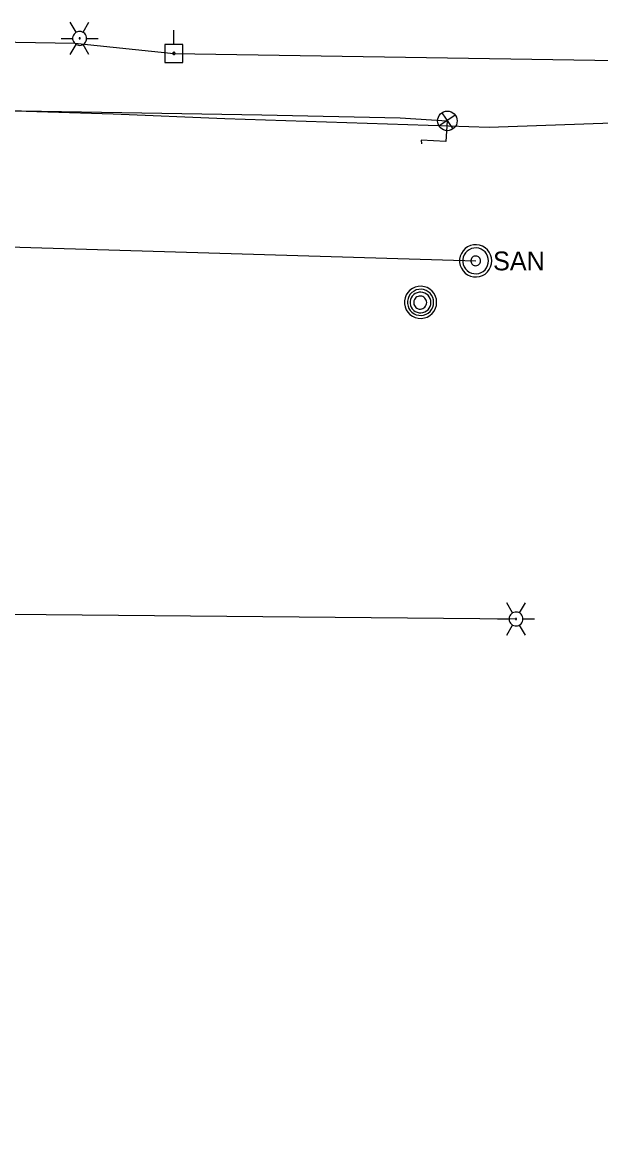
# Model space of a CAD drawing. Extents: x 596028 to 606371, y 330010 to 403088.
# Drawn here: x 605323.1 to 605441.4, y 349749.7 to 349977.2 of the extents above; entities that cross this region are included whole.
import ezdxf

# ---------------------------------------------------------------- set-up
doc = ezdxf.new("R2010")
doc.units = 0
for name, color, linetype in [('E_LTG', 7, 'Continuous'), ('E_LTG_CID', 7, 'Continuous'), ('E_SIG', 7, 'Continuous'), ('E_SIG_Conduit', 7, 'Continuous'), ('E_UTL_E_UG', 7, 'Continuous'), ('E_UTL_EPowerPole', 7, 'Continuous'), ('E_UTL_G_UG', 7, 'Continuous'), ('E_UTL_MH', 7, 'Continuous'), ('E_UTL_Overhead', 7, 'Continuous'), ('E_UTL_SAN_MH', 7, 'Continuous'), ('E_UTL_SAN_UG', 7, 'Continuous')]:
    doc.layers.add(name, color=color, linetype=linetype)

# ---------------------------------------------------------------- blocks, each defined once
blk = doc.blocks.new('_U349')
at = {"layer": 'E_SIG'}
for p, q in [((-6.09, 0.4), (6.1, 0.4)), ((0, 6.1), (0, -6.1))]:
    blk.add_line(p, q, dxfattribs=at)
blk.add_circle((0, 0.01), 6.1, dxfattribs=at)

msp = doc.modelspace()

# ---------------------------------------------------------------- linework, layer by layer
at = {"layer": 'E_LTG'}
for points in [[(605334.1, 349975.12), (605332.91, 349977.18)], [(605335.53, 349975.12), (605336.72, 349977.18)], [(605331.01, 349973.88), (605333.39, 349973.88)], [(605336.25, 349973.88), (605336.22, 349974.15), (605336.14, 349974.41), (605336.02, 349974.65), (605335.85, 349974.87), (605335.65, 349975.04), (605335.41, 349975.18), (605335.15, 349975.27), (605334.88, 349975.31), (605334.61, 349975.29), (605334.35, 349975.23), (605334.1, 349975.12), (605333.88, 349974.96), (605333.69, 349974.76), (605333.55, 349974.53), (605333.45, 349974.28), (605333.39, 349974.02), (605333.39, 349973.74), (605333.45, 349973.48), (605333.55, 349973.23), (605333.69, 349973), (605333.88, 349972.8), (605334.1, 349972.64), (605334.35, 349972.53), (605334.61, 349972.47), (605334.88, 349972.45), (605335.15, 349972.49), (605335.41, 349972.58), (605335.65, 349972.72), (605335.85, 349972.89), (605336.02, 349973.11), (605336.14, 349973.35), (605336.22, 349973.61), (605336.25, 349973.88)], [(605336.25, 349973.88), (605336.22, 349974.15), (605336.14, 349974.41), (605336.02, 349974.65), (605335.85, 349974.87), (605335.65, 349975.04), (605335.41, 349975.18), (605335.15, 349975.27), (605334.88, 349975.31), (605334.61, 349975.29), (605334.35, 349975.23), (605334.1, 349975.12), (605333.88, 349974.96), (605333.69, 349974.76), (605333.55, 349974.53), (605333.45, 349974.28), (605333.39, 349974.02), (605333.39, 349973.74), (605333.45, 349973.48), (605333.55, 349973.23), (605333.69, 349973), (605333.88, 349972.8), (605334.1, 349972.64), (605334.35, 349972.53), (605334.61, 349972.47), (605334.88, 349972.45), (605335.15, 349972.49), (605335.41, 349972.58), (605335.65, 349972.72), (605335.85, 349972.89), (605336.02, 349973.11), (605336.14, 349973.35), (605336.22, 349973.61), (605336.25, 349973.88)], [(605336.25, 349973.88), (605336.22, 349974.15), (605336.14, 349974.41), (605336.02, 349974.65), (605335.85, 349974.87), (605335.65, 349975.04), (605335.41, 349975.18), (605335.15, 349975.27), (605334.88, 349975.31), (605334.61, 349975.29), (605334.35, 349975.23), (605334.1, 349975.12), (605333.88, 349974.96), (605333.69, 349974.76), (605333.55, 349974.53), (605333.45, 349974.28), (605333.39, 349974.02), (605333.39, 349973.74), (605333.45, 349973.48), (605333.55, 349973.23), (605333.69, 349973), (605333.88, 349972.8), (605334.1, 349972.64), (605334.35, 349972.53), (605334.61, 349972.47), (605334.88, 349972.45), (605335.15, 349972.49), (605335.41, 349972.58), (605335.65, 349972.72), (605335.85, 349972.89), (605336.02, 349973.11), (605336.14, 349973.35), (605336.22, 349973.61), (605336.25, 349973.88)], [(605334.94, 349973.88), (605334.93, 349973.9), (605334.93, 349973.92), (605334.92, 349973.94), (605334.9, 349973.96), (605334.89, 349973.98), (605334.87, 349973.99), (605334.85, 349974), (605334.82, 349974), (605334.8, 349974), (605334.78, 349973.99), (605334.76, 349973.98), (605334.74, 349973.97), (605334.72, 349973.95), (605334.71, 349973.93), (605334.7, 349973.91), (605334.7, 349973.89), (605334.7, 349973.87), (605334.7, 349973.85), (605334.71, 349973.83), (605334.72, 349973.81), (605334.74, 349973.79), (605334.76, 349973.78), (605334.78, 349973.77), (605334.8, 349973.76), (605334.82, 349973.76), (605334.85, 349973.76), (605334.87, 349973.77), (605334.89, 349973.78), (605334.9, 349973.8), (605334.92, 349973.82), (605334.93, 349973.84), (605334.93, 349973.86), (605334.94, 349973.88)], [(605336.25, 349973.88), (605338.63, 349973.88)], [(605332.91, 349970.58), (605334.1, 349972.64)], [(605336.72, 349970.58), (605335.53, 349972.64)], [(605423.38, 349856.31), (605422.19, 349858.37)], [(605424.81, 349856.31), (605426, 349858.37)], [(605425.52, 349855.07), (605425.5, 349855.34), (605425.42, 349855.6), (605425.29, 349855.84), (605425.13, 349856.06), (605424.92, 349856.23), (605424.69, 349856.37), (605424.43, 349856.46), (605424.16, 349856.5), (605423.89, 349856.48), (605423.62, 349856.42), (605423.38, 349856.31), (605423.16, 349856.15), (605422.97, 349855.95), (605422.82, 349855.72), (605422.72, 349855.47), (605422.67, 349855.21), (605422.67, 349854.93), (605422.72, 349854.67), (605422.82, 349854.41), (605422.97, 349854.19), (605423.16, 349853.99), (605423.38, 349853.83), (605423.62, 349853.72), (605423.89, 349853.65), (605424.16, 349853.64), (605424.43, 349853.68), (605424.69, 349853.77), (605424.92, 349853.91), (605425.13, 349854.08), (605425.29, 349854.3), (605425.42, 349854.54), (605425.5, 349854.8), (605425.52, 349855.07)], [(605425.52, 349855.07), (605425.5, 349855.34), (605425.42, 349855.6), (605425.29, 349855.84), (605425.13, 349856.06), (605424.92, 349856.23), (605424.69, 349856.37), (605424.43, 349856.46), (605424.16, 349856.5), (605423.89, 349856.48), (605423.62, 349856.42), (605423.38, 349856.31), (605423.16, 349856.15), (605422.97, 349855.95), (605422.82, 349855.72), (605422.72, 349855.47), (605422.67, 349855.21), (605422.67, 349854.93), (605422.72, 349854.67), (605422.82, 349854.41), (605422.97, 349854.19), (605423.16, 349853.99), (605423.38, 349853.83), (605423.62, 349853.72), (605423.89, 349853.65), (605424.16, 349853.64), (605424.43, 349853.68), (605424.69, 349853.77), (605424.92, 349853.91), (605425.13, 349854.08), (605425.29, 349854.3), (605425.42, 349854.54), (605425.5, 349854.8), (605425.52, 349855.07)], [(605425.52, 349855.07), (605425.5, 349855.34), (605425.42, 349855.6), (605425.29, 349855.84), (605425.13, 349856.06), (605424.92, 349856.23), (605424.69, 349856.37), (605424.43, 349856.46), (605424.16, 349856.5), (605423.89, 349856.48), (605423.62, 349856.42), (605423.38, 349856.31), (605423.16, 349856.15), (605422.97, 349855.95), (605422.82, 349855.72), (605422.72, 349855.47), (605422.67, 349855.21), (605422.67, 349854.93), (605422.72, 349854.67), (605422.82, 349854.41), (605422.97, 349854.19), (605423.16, 349853.99), (605423.38, 349853.83), (605423.62, 349853.72), (605423.89, 349853.65), (605424.16, 349853.64), (605424.43, 349853.68), (605424.69, 349853.77), (605424.92, 349853.91), (605425.13, 349854.08), (605425.29, 349854.3), (605425.42, 349854.54), (605425.5, 349854.8), (605425.52, 349855.07)], [(605424.21, 349855.07), (605424.21, 349855.09), (605424.2, 349855.11), (605424.19, 349855.13), (605424.18, 349855.15), (605424.16, 349855.17), (605424.14, 349855.18), (605424.12, 349855.19), (605424.1, 349855.19), (605424.08, 349855.19), (605424.05, 349855.18), (605424.03, 349855.17), (605424.01, 349855.16), (605424, 349855.14), (605423.99, 349855.12), (605423.98, 349855.1), (605423.97, 349855.08), (605423.97, 349855.06), (605423.98, 349855.04), (605423.99, 349855.01), (605424, 349855), (605424.01, 349854.98), (605424.03, 349854.97), (605424.05, 349854.96), (605424.08, 349854.95), (605424.1, 349854.95), (605424.12, 349854.95), (605424.14, 349854.96), (605424.16, 349854.97), (605424.18, 349854.99), (605424.19, 349855), (605424.2, 349855.03), (605424.21, 349855.05), (605424.21, 349855.07)], [(605420.28, 349855.07), (605422.66, 349855.07)], [(605422.19, 349851.77), (605423.38, 349853.83)], [(605426, 349851.77), (605424.81, 349853.83)], [(605425.52, 349855.07), (605427.9, 349855.07)]]:
    msp.add_lwpolyline(points, dxfattribs=at)
at = {"layer": 'E_LTG_CID'}
msp.add_lwpolyline([(605210.68, 349856.95), (605255.91, 349856.98), (605313.13, 349856.1), (605424.09, 349855.07)], dxfattribs=at)
at = {"layer": 'E_SIG_Conduit'}
msp.add_lwpolyline([(605179.55, 349961.42), (605372.08, 349958.25), (605400.36, 349957.61), (605410.04, 349956.99)], dxfattribs=at)
at = {"layer": 'E_UTL_E_UG'}
msp.add_lwpolyline([(605410.04, 349956.99), (605409.76, 349952.75), (605404.7, 349953.08), (605404.73, 349952.31)], dxfattribs=at)
at = {"layer": 'E_UTL_EPowerPole'}
for points in [[(605354.07, 349972.64), (605354.07, 349975.55)], [(605355.92, 349972.64), (605352.23, 349972.64)], [(605352.23, 349972.64), (605352.23, 349968.95)], [(605355.92, 349968.95), (605355.92, 349972.64)], [(605352.23, 349968.95), (605355.92, 349968.95)], [(605354.34, 349970.8), (605354.34, 349970.84), (605354.33, 349970.88), (605354.31, 349970.92), (605354.28, 349970.96), (605354.24, 349970.99), (605354.21, 349971.01), (605354.16, 349971.03), (605354.12, 349971.03), (605354.07, 349971.03), (605354.03, 349971.02), (605353.99, 349971), (605353.95, 349970.98), (605353.92, 349970.94), (605353.89, 349970.91), (605353.88, 349970.86), (605353.87, 349970.82), (605353.87, 349970.77), (605353.88, 349970.73), (605353.89, 349970.69), (605353.92, 349970.65), (605353.95, 349970.62), (605353.99, 349970.59), (605354.03, 349970.57), (605354.07, 349970.56), (605354.12, 349970.56), (605354.16, 349970.56), (605354.21, 349970.58), (605354.24, 349970.6), (605354.28, 349970.63), (605354.31, 349970.67), (605354.33, 349970.71), (605354.34, 349970.75), (605354.34, 349970.8)]]:
    msp.add_lwpolyline(points, dxfattribs=at)
at = {"layer": 'E_UTL_G_UG'}
msp.add_lwpolyline([(605191.58, 349960.55), (605263.6, 349959.38), (605303.77, 349959.62), (605341.69, 349958.47), (605364.55, 349957.47), (605418.62, 349955.69), (605447.68, 349956.73), (605494.96, 349954.84), (605495.12, 349948.44), (605505.72, 349947.87), (605505.71, 349947.88), (605548.57, 349947.39), (605561.02, 349949.8), (605573.83, 349948.32), (605583.22, 349947.39), (605623.72, 349945.45)], dxfattribs=at)
at = {"layer": 'E_UTL_MH'}
for points in [[(605407.86, 349919.87), (605407.8, 349920.49), (605407.62, 349921.09), (605407.33, 349921.65), (605406.95, 349922.14), (605406.47, 349922.55), (605405.93, 349922.87), (605405.34, 349923.07), (605404.71, 349923.16), (605404.09, 349923.13), (605403.48, 349922.98), (605402.91, 349922.72), (605402.4, 349922.36), (605401.96, 349921.91), (605401.62, 349921.38), (605401.39, 349920.8), (605401.27, 349920.18), (605401.27, 349919.55), (605401.39, 349918.94), (605401.62, 349918.35), (605401.96, 349917.83), (605402.4, 349917.37), (605402.91, 349917.01), (605403.48, 349916.75), (605404.09, 349916.6), (605404.71, 349916.57), (605405.34, 349916.66), (605405.93, 349916.86), (605406.47, 349917.18), (605406.95, 349917.59), (605407.33, 349918.08), (605407.62, 349918.64), (605407.8, 349919.24), (605407.86, 349919.87)], [(605407.24, 349919.86), (605407.19, 349920.37), (605407.05, 349920.86), (605406.82, 349921.31), (605406.5, 349921.71), (605406.12, 349922.04), (605405.68, 349922.3), (605405.2, 349922.46), (605404.69, 349922.53), (605404.18, 349922.51), (605403.69, 349922.39), (605403.23, 349922.18), (605402.81, 349921.88), (605402.46, 349921.52), (605402.19, 349921.09), (605402, 349920.62), (605401.9, 349920.12), (605401.9, 349919.61), (605402, 349919.11), (605402.19, 349918.63), (605402.46, 349918.21), (605402.81, 349917.84), (605403.23, 349917.54), (605403.69, 349917.33), (605404.18, 349917.21), (605404.69, 349917.19), (605405.2, 349917.26), (605405.68, 349917.43), (605406.12, 349917.68), (605406.5, 349918.01), (605406.82, 349918.41), (605407.05, 349918.87), (605407.19, 349919.35), (605407.24, 349919.86)], [(605406.68, 349919.83), (605406.64, 349920.24), (605406.53, 349920.62), (605406.34, 349920.98), (605406.09, 349921.3), (605405.78, 349921.57), (605405.43, 349921.77), (605405.05, 349921.9), (605404.65, 349921.96), (605404.25, 349921.94), (605403.85, 349921.84), (605403.48, 349921.68), (605403.16, 349921.44), (605402.88, 349921.15), (605402.66, 349920.81), (605402.51, 349920.43), (605402.43, 349920.03), (605402.43, 349919.63), (605402.51, 349919.23), (605402.66, 349918.86), (605402.88, 349918.52), (605403.16, 349918.22), (605403.48, 349917.99), (605403.85, 349917.82), (605404.25, 349917.72), (605404.65, 349917.71), (605405.05, 349917.76), (605405.43, 349917.9), (605405.78, 349918.1), (605406.09, 349918.36), (605406.34, 349918.68), (605406.53, 349919.04), (605406.64, 349919.43), (605406.68, 349919.83)], [(605405.82, 349919.82), (605405.8, 349920.07), (605405.73, 349920.31), (605405.61, 349920.54), (605405.45, 349920.74), (605405.26, 349920.9), (605405.04, 349921.03), (605404.81, 349921.11), (605404.55, 349921.15), (605404.3, 349921.14), (605404.06, 349921.08), (605403.83, 349920.97), (605403.62, 349920.82), (605403.44, 349920.64), (605403.31, 349920.43), (605403.21, 349920.19), (605403.17, 349919.94), (605403.17, 349919.69), (605403.21, 349919.44), (605403.31, 349919.21), (605403.44, 349918.99), (605403.62, 349918.81), (605403.83, 349918.66), (605404.06, 349918.56), (605404.3, 349918.5), (605404.55, 349918.49), (605404.81, 349918.52), (605405.04, 349918.61), (605405.26, 349918.73), (605405.45, 349918.9), (605405.61, 349919.1), (605405.73, 349919.32), (605405.8, 349919.56), (605405.82, 349919.82)]]:
    msp.add_lwpolyline(points, dxfattribs=at)
at = {"layer": 'E_UTL_Overhead'}
msp.add_lwpolyline([(605143.81, 349749.74), (605141.52, 349819.92), (605155.11, 349974.85), (605253.26, 349974.25), (605333.85, 349972.88), (605354.11, 349970.8), (605513.44, 349968.29), (605659.83, 349966.5)], dxfattribs=at)
at = {"layer": 'E_UTL_SAN_MH'}
for points in [[(605419.14, 349928.35), (605419.08, 349928.98), (605418.9, 349929.58), (605418.62, 349930.14), (605418.23, 349930.63), (605417.75, 349931.04), (605417.21, 349931.35), (605416.62, 349931.56), (605416, 349931.65), (605415.37, 349931.62), (605414.76, 349931.47), (605414.19, 349931.21), (605413.68, 349930.85), (605413.25, 349930.39), (605412.91, 349929.86), (605412.67, 349929.28), (605412.55, 349928.67), (605412.55, 349928.04), (605412.67, 349927.42), (605412.91, 349926.84), (605413.25, 349926.31), (605413.68, 349925.86), (605414.19, 349925.49), (605414.76, 349925.23), (605415.37, 349925.09), (605416, 349925.06), (605416.62, 349925.15), (605417.21, 349925.35), (605417.75, 349925.66), (605418.23, 349926.08), (605418.62, 349926.57), (605418.9, 349927.13), (605419.08, 349927.73), (605419.14, 349928.35)], [(605418.48, 349928.35), (605418.43, 349928.85), (605418.29, 349929.33), (605418.06, 349929.78), (605417.75, 349930.17), (605417.37, 349930.5), (605416.94, 349930.75), (605416.46, 349930.92), (605415.96, 349930.99), (605415.46, 349930.97), (605414.98, 349930.85), (605414.52, 349930.64), (605414.11, 349930.35), (605413.76, 349929.98), (605413.49, 349929.56), (605413.31, 349929.1), (605413.21, 349928.6), (605413.21, 349928.1), (605413.31, 349927.61), (605413.49, 349927.14), (605413.76, 349926.72), (605414.11, 349926.36), (605414.52, 349926.07), (605414.98, 349925.86), (605415.46, 349925.74), (605415.96, 349925.72), (605416.46, 349925.79), (605416.94, 349925.95), (605417.37, 349926.2), (605417.75, 349926.53), (605418.06, 349926.93), (605418.29, 349927.37), (605418.43, 349927.85), (605418.48, 349928.35)], [(605416.83, 349928.35), (605416.81, 349928.54), (605416.76, 349928.72), (605416.67, 349928.89), (605416.56, 349929.04), (605416.41, 349929.16), (605416.25, 349929.25), (605416.07, 349929.31), (605415.89, 349929.34), (605415.7, 349929.33), (605415.52, 349929.29), (605415.34, 349929.21), (605415.19, 349929.1), (605415.06, 349928.96), (605414.96, 349928.81), (605414.89, 349928.63), (605414.85, 349928.45), (605414.85, 349928.26), (605414.89, 349928.07), (605414.96, 349927.9), (605415.06, 349927.74), (605415.19, 349927.6), (605415.34, 349927.5), (605415.52, 349927.42), (605415.7, 349927.37), (605415.89, 349927.36), (605416.07, 349927.39), (605416.25, 349927.45), (605416.41, 349927.55), (605416.56, 349927.67), (605416.67, 349927.82), (605416.76, 349927.98), (605416.81, 349928.17), (605416.83, 349928.35)]]:
    msp.add_lwpolyline(points, dxfattribs=at)
at = {"layer": 'E_UTL_SAN_UG'}
msp.add_line((605146.81, 349936.36), (605415.84, 349928.35), dxfattribs=at)

# ---------------------------------------------------------------- block references
at = {"layer": 'E_SIG_Conduit', "xscale": 0.32808333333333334, "yscale": 0.3280833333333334, "rotation": 34.193210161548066}
msp.add_blockref('_U349', (605410.05, 349956.99), dxfattribs=at)

# ---------------------------------------------------------------- texts
at = {"layer": 'E_UTL_SAN_MH'}
msp.add_text('SAN', height=3.849, dxfattribs=at).set_placement((605419.4, 349926.41))

doc.saveas('drawing.dxf')
